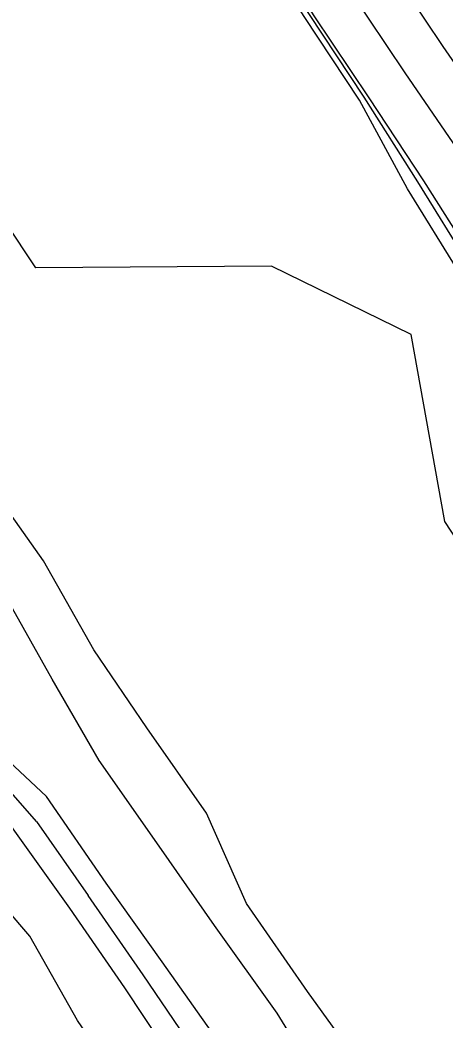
# Model space of a CAD drawing. Extents: x 1602514 to 1609837, y 863887 to 871157.
# Drawn here: x 1604733.5 to 1604840.9, y 867769.2 to 868021.6 of the extents above; entities that cross this region are included whole.
import ezdxf

# ---------------------------------------------------------------- set-up
doc = ezdxf.new("R2010")
doc.units = 0
for name, color, linetype in [('Survey-Centerline', 7, 'Continuous'), ('Survey-Edge of pavement', 7, 'Continuous'), ('Survey-Flow line', 7, 'Continuous'), ('Survey-Ridge Lines', 7, 'Continuous'), ('Survey-Safety', 7, 'Continuous'), ('Survey-Shoulders', 7, 'Continuous'), ('Survey-Vegetation trees', 7, 'Continuous')]:
    doc.layers.add(name, color=color, linetype=linetype)

msp = doc.modelspace()

# ---------------------------------------------------------------- linework, layer by layer
at = {"layer": 'Survey-Centerline'}
msp.add_lwpolyline([(1605011.74, 867768.84), (1604997.34, 867789.28), (1604983.04, 867809.77), (1604968.85, 867830.35), (1604954.41, 867850.76), (1604940.1, 867871.26), (1604925.6, 867891.62), (1604911.36, 867912.16), (1604897.05, 867932.66), (1604882.9, 867953.27), (1604868.6, 867973.76), (1604854.39, 867994.33), (1604840.21, 868014.92), (1604826.29, 868035.69), (1604811.67, 868058.15), (1604798.25, 868079.24), (1604784.66, 868100.23), (1604771.38, 868121.4), (1604757.96, 868142.49), (1604745.31, 868164.07)], dxfattribs=at)
msp.add_lwpolyline([(1605011.74, 867768.84), (1604997.34, 867789.28), (1604983.04, 867809.77), (1604968.85, 867830.35), (1604954.41, 867850.76), (1604940.1, 867871.26), (1604925.6, 867891.62), (1604911.36, 867912.16), (1604897.05, 867932.66), (1604882.9, 867953.27), (1604868.6, 867973.76), (1604854.39, 867994.33), (1604840.21, 868014.92), (1604826.29, 868035.69), (1604811.67, 868058.15), (1604798.25, 868079.24), (1604784.66, 868100.23), (1604771.38, 868121.4), (1604757.96, 868142.49), (1604745.31, 868164.07)], dxfattribs=at)
at = {"layer": 'Survey-Edge of pavement'}
msp.add_lwpolyline([(1604987.11, 867751.65), (1604974.95, 867773.65), (1604961.85, 867794.98), (1604948.22, 867815.96), (1604934.63, 867836.95), (1604920.84, 867857.81), (1604907.67, 867879.1), (1604894.93, 867900.69), (1604882.54, 867922.53), (1604870.22, 867944.41), (1604857.8, 867966.22), (1604844.76, 867987.61), (1604830.64, 868008.24), (1604816.73, 868029.01), (1604801.73, 868051.82), (1604788.31, 868072.92), (1604775.09, 868094.13), (1604761.81, 868115.31), (1604748.65, 868136.57), (1604735.63, 868157.92)], dxfattribs=at)
msp.add_lwpolyline([(1604987.11, 867751.65), (1604974.95, 867773.65), (1604961.85, 867794.98), (1604948.22, 867815.96), (1604934.63, 867836.95), (1604920.84, 867857.81), (1604907.67, 867879.1), (1604894.93, 867900.69), (1604882.54, 867922.53), (1604870.22, 867944.41), (1604857.8, 867966.22), (1604844.76, 867987.61), (1604830.64, 868008.24), (1604816.73, 868029.01), (1604801.73, 868051.82), (1604788.31, 868072.92), (1604775.09, 868094.13), (1604761.81, 868115.31), (1604748.65, 868136.57), (1604735.63, 868157.92)], dxfattribs=at)
at = {"layer": 'Survey-Flow line'}
msp.add_line((1604737.65, 867819.28), (1604750.71, 867800.58), dxfattribs=at)
msp.add_line((1604737.65, 867819.28), (1604750.71, 867800.58), dxfattribs=at)
for points in [[(1604737.65, 867819.28), (1604719.63, 867839.85), (1604707.24, 867862.83), (1604692.57, 867883.45), (1604676.18, 867905.56), (1604659.71, 867927.84), (1604644.31, 867947.64), (1604628.27, 867969.48), (1604613.9, 867988.04), (1604608.41, 867998.24)], [(1604737.65, 867819.28), (1604719.63, 867839.85), (1604707.24, 867862.83), (1604692.57, 867883.45), (1604676.18, 867905.56), (1604659.71, 867927.84), (1604644.31, 867947.64), (1604628.27, 867969.48), (1604613.9, 867988.04), (1604608.41, 867998.24)], [(1604818.28, 867696.73), (1604806.16, 867715.81), (1604792.77, 867738.49), (1604779.99, 867757.77), (1604764.6, 867780.55), (1604750.71, 867800.58)], [(1604818.28, 867696.73), (1604806.16, 867715.81), (1604792.77, 867738.49), (1604779.99, 867757.77), (1604764.6, 867780.55), (1604750.71, 867800.58)]]:
    msp.add_lwpolyline(points, dxfattribs=at)
at = {"layer": 'Survey-Ridge Lines'}
for points in [[(1604979.68, 867746.81), (1604968.04, 867769.37), (1604952.87, 867789.53), (1604941.78, 867811.76), (1604927.13, 867832.27), (1604914.15, 867853.33), (1604900.72, 867874.92), (1604885.88, 867894.93), (1604871.71, 867915.82), (1604857.94, 867936.4), (1604844.37, 867957.58), (1604831.2, 867978.92), (1604819.07, 868001.31), (1604805.15, 868022.48), (1604791.91, 868043.68), (1604778.33, 868064.96), (1604765.38, 868086.13), (1604751.49, 868107.33), (1604738.65, 868128.61), (1604724.78, 868150.45), (1604711.41, 868171.42), (1604698.92, 868193.55), (1604686.36, 868214.79), (1604674.17, 868237.44)], [(1604979.68, 867746.81), (1604968.04, 867769.37), (1604952.87, 867789.53), (1604941.78, 867811.76), (1604927.13, 867832.27), (1604914.15, 867853.33), (1604900.72, 867874.92), (1604885.88, 867894.93), (1604871.71, 867915.82), (1604857.94, 867936.4), (1604844.37, 867957.58), (1604831.2, 867978.92), (1604819.07, 868001.31), (1604805.15, 868022.48), (1604791.91, 868043.68), (1604778.33, 868064.96), (1604765.38, 868086.13), (1604751.49, 868107.33), (1604738.65, 868128.61), (1604724.78, 868150.45), (1604711.41, 868171.42), (1604698.92, 868193.55), (1604686.36, 868214.79), (1604674.17, 868237.44)], [(1604810.61, 867750.94), (1604798.36, 867770.86), (1604782.52, 867792.97), (1604768.58, 867813.05), (1604753.5, 867834.69), (1604741.6, 867855.19), (1604728.95, 867877.83), (1604715.44, 867899.2), (1604701.13, 867922.28), (1604688.44, 867946.53), (1604674.88, 867967.53), (1604659.01, 867989.04), (1604650.76, 868011.91), (1604635.6, 868034.61), (1604629.22, 868058.97), (1604618.57, 868088.19), (1604614.53, 868113.86), (1604606.72, 868140.8), (1604605, 868166.86)], [(1604810.61, 867750.94), (1604798.36, 867770.86), (1604782.52, 867792.97), (1604768.58, 867813.05), (1604753.5, 867834.69), (1604741.6, 867855.19), (1604728.95, 867877.83), (1604715.44, 867899.2), (1604701.13, 867922.28), (1604688.44, 867946.53), (1604674.88, 867967.53), (1604659.01, 867989.04), (1604650.76, 868011.91), (1604635.6, 868034.61), (1604629.22, 868058.97), (1604618.57, 868088.19), (1604614.53, 868113.86), (1604606.72, 868140.8), (1604605, 868166.86)], [(1604819.72, 867757.3), (1604806.03, 867776.32), (1604790.6, 867798.57), (1604780.52, 867821.39), (1604765.47, 867842.91), (1604752.16, 867862.56), (1604739.44, 867885.08), (1604724.83, 867905.67), (1604709.84, 867928.11), (1604697.05, 867952.13), (1604683.21, 867972.95), (1604672.04, 867997.33), (1604660.81, 868018.42), (1604649.14, 868043.11), (1604641.4, 868066.72), (1604634.14, 868097.32), (1604628.34, 868122.06), (1604624.72, 868151.09)], [(1604819.72, 867757.3), (1604806.03, 867776.32), (1604790.6, 867798.57), (1604780.52, 867821.39), (1604765.47, 867842.91), (1604752.16, 867862.56), (1604739.44, 867885.08), (1604724.83, 867905.67), (1604709.84, 867928.11), (1604697.05, 867952.13), (1604683.21, 867972.95), (1604672.04, 867997.33), (1604660.81, 868018.42), (1604649.14, 868043.11), (1604641.4, 868066.72), (1604634.14, 868097.32), (1604628.34, 868122.06), (1604624.72, 868151.09)], [(1604740.2, 867825.57), (1604722.65, 867841.96), (1604711.37, 867865.68), (1604697.72, 867887), (1604678.75, 867907.28), (1604664.08, 867930.68), (1604649.49, 867951.01), (1604634.99, 867973.75), (1604618.75, 867991.18), (1604619.52, 868002.9), (1604614.08, 868021.11)], [(1604740.2, 867825.57), (1604722.65, 867841.96), (1604711.37, 867865.68), (1604697.72, 867887), (1604678.75, 867907.28), (1604664.08, 867930.68), (1604649.49, 867951.01), (1604634.99, 867973.75), (1604618.75, 867991.18), (1604619.52, 868002.9), (1604614.08, 868021.11)], [(1604771.85, 867723.88), (1604763.63, 867746.12), (1604748.04, 867769.06), (1604736.02, 867790.32), (1604718.51, 867810.68), (1604705.34, 867829.88)], [(1604771.85, 867723.88), (1604763.63, 867746.12), (1604748.04, 867769.06), (1604736.02, 867790.32), (1604718.51, 867810.68), (1604705.34, 867829.88)], [(1604906.22, 867543.32), (1604898.1, 867568.13), (1604886.72, 867590.67), (1604873.69, 867612.06), (1604860.94, 867636.07), (1604850.01, 867655.49), (1604836.9, 867677.83), (1604824.43, 867700.97), (1604813.19, 867720.78), (1604797.9, 867742.06), (1604785.17, 867761.46), (1604769.36, 867783.85), (1604755.21, 867803.72), (1604740.2, 867825.57)], [(1604906.22, 867543.32), (1604898.1, 867568.13), (1604886.72, 867590.67), (1604873.69, 867612.06), (1604860.94, 867636.07), (1604850.01, 867655.49), (1604836.9, 867677.83), (1604824.43, 867700.97), (1604813.19, 867720.78), (1604797.9, 867742.06), (1604785.17, 867761.46), (1604769.36, 867783.85), (1604755.21, 867803.72), (1604740.2, 867825.57)], [(1604900.26, 867539.16), (1604885.57, 867559.39), (1604876.38, 867583.45), (1604866.26, 867606.87), (1604853.93, 867631.28), (1604842.96, 867650.52), (1604828.06, 867671.66), (1604814.35, 867694.02), (1604801.58, 867712.56), (1604788.16, 867735.27), (1604775.15, 867754.32), (1604759.9, 867777.29), (1604746.08, 867797.34), (1604731.41, 867817.99)], [(1604900.26, 867539.16), (1604885.57, 867559.39), (1604876.38, 867583.45), (1604866.26, 867606.87), (1604853.93, 867631.28), (1604842.96, 867650.52), (1604828.06, 867671.66), (1604814.35, 867694.02), (1604801.58, 867712.56), (1604788.16, 867735.27), (1604775.15, 867754.32), (1604759.9, 867777.29), (1604746.08, 867797.34), (1604731.41, 867817.99)]]:
    msp.add_lwpolyline(points, dxfattribs=at)
at = {"layer": 'Survey-Safety'}
msp.add_lwpolyline([(1604982.63, 867748.89), (1604970.7, 867771.23), (1604957.31, 867792.59), (1604943.91, 867813.27), (1604929.78, 867834.12), (1604916.6, 867855.07), (1604902.57, 867876.2), (1604888.56, 867896.8), (1604874.83, 867917.96), (1604861.35, 867938.78), (1604846.98, 867959.38), (1604833.78, 867980.7), (1604820.26, 868002.1), (1604806.36, 868023.26), (1604792.94, 868044.35), (1604779.42, 868065.66), (1604766.32, 868086.74), (1604752.59, 868108.02), (1604739.73, 868129.29), (1604725.91, 868151.11)], dxfattribs=at)
msp.add_lwpolyline([(1604982.63, 867748.89), (1604970.7, 867771.23), (1604957.31, 867792.59), (1604943.91, 867813.27), (1604929.78, 867834.12), (1604916.6, 867855.07), (1604902.57, 867876.2), (1604888.56, 867896.8), (1604874.83, 867917.96), (1604861.35, 867938.78), (1604846.98, 867959.38), (1604833.78, 867980.7), (1604820.26, 868002.1), (1604806.36, 868023.26), (1604792.94, 868044.35), (1604779.42, 868065.66), (1604766.32, 868086.74), (1604752.59, 868108.02), (1604739.73, 868129.29), (1604725.91, 868151.11)], dxfattribs=at)
at = {"layer": 'Survey-Shoulders'}
msp.add_lwpolyline([(1604983.76, 867749.31), (1604972.02, 867771.6), (1604958.79, 867792.85), (1604945.33, 867813.94), (1604931.48, 867834.75), (1604917.75, 867855.66), (1604904.19, 867876.68), (1604890.41, 867897.54), (1604876.42, 867918.26), (1604862.77, 867939.21), (1604848.65, 867959.84), (1604835.32, 867981.02), (1604821.57, 868001.9), (1604807.65, 868022.67), (1604792.83, 868046.16), (1604779.78, 868067.48), (1604766.46, 868088.64), (1604753.17, 868109.82), (1604740.05, 868131.1), (1604727.17, 868152.53)], dxfattribs=at)
msp.add_lwpolyline([(1604983.76, 867749.31), (1604972.02, 867771.6), (1604958.79, 867792.85), (1604945.33, 867813.94), (1604931.48, 867834.75), (1604917.75, 867855.66), (1604904.19, 867876.68), (1604890.41, 867897.54), (1604876.42, 867918.26), (1604862.77, 867939.21), (1604848.65, 867959.84), (1604835.32, 867981.02), (1604821.57, 868001.9), (1604807.65, 868022.67), (1604792.83, 868046.16), (1604779.78, 868067.48), (1604766.46, 868088.64), (1604753.17, 868109.82), (1604740.05, 868131.1), (1604727.17, 868152.53)], dxfattribs=at)
at = {"layer": 'Survey-Vegetation trees'}
msp.add_lwpolyline([(1604892.68, 867747.36), (1604894.73, 867777.97), (1604893.98, 867806.71), (1604872.53, 867826.12), (1604866.56, 867855.23), (1604840.63, 867894.99), (1604832.15, 867942.21), (1604796.94, 867959.47), (1604737.48, 867959), (1604706.47, 868005.66), (1604673.83, 868061.42), (1604660.31, 868107.85), (1604664.04, 868154.51), (1604655.41, 868202.1), (1604602.02, 868227.29), (1604590.83, 868305.45), (1604567.63, 868378.88), (1604527.41, 868399.58), (1604524.07, 868408.2)], dxfattribs=at)
msp.add_lwpolyline([(1604892.68, 867747.36), (1604894.73, 867777.97), (1604893.98, 867806.71), (1604872.53, 867826.12), (1604866.56, 867855.23), (1604840.63, 867894.99), (1604832.15, 867942.21), (1604796.94, 867959.47), (1604737.48, 867959), (1604706.47, 868005.66), (1604673.83, 868061.42), (1604660.31, 868107.85), (1604664.04, 868154.51), (1604655.41, 868202.1), (1604602.02, 868227.29), (1604590.83, 868305.45), (1604567.63, 868378.88), (1604527.41, 868399.58), (1604524.07, 868408.2)], dxfattribs=at)

doc.saveas('drawing.dxf')
